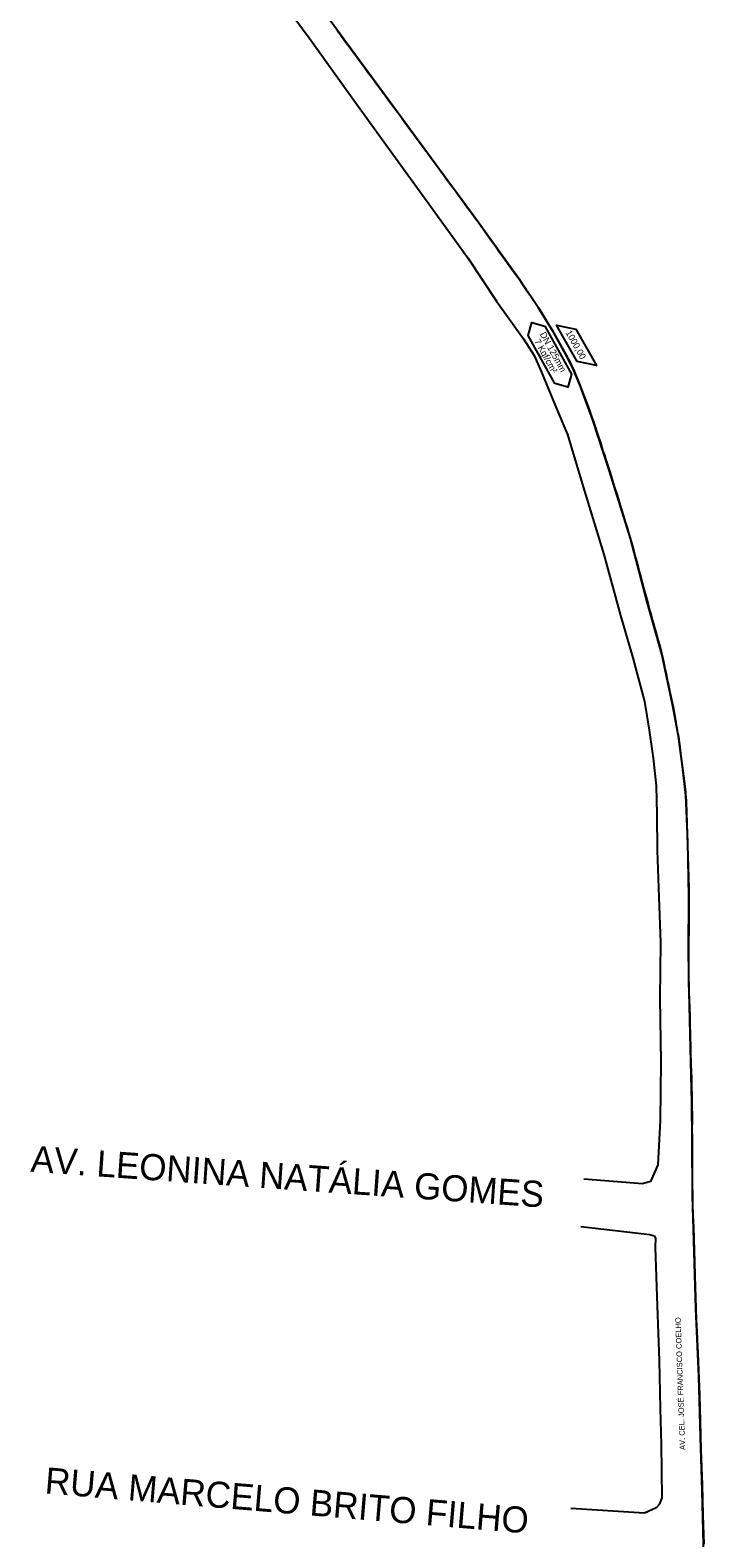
# Model space of a CAD drawing. Extents: x 325709 to 364434, y 7573432 to 7597073.
# Drawn here: x 363873.6 to 364028.4, y 7595480.5 to 7595826.9 of the extents above; entities that cross this region are included whole.
import ezdxf

# ---------------------------------------------------------------- set-up
doc = ezdxf.new("R2010")
doc.units = 0
for name, color, linetype in [('MEIO FIO', 7, 'Continuous'), ('QUADRO DE PI', 7, 'Continuous'), ('SIMBOLO', 7, 'Continuous'), ('TEXTO', 7, 'Continuous'), ('TUBO_PEAD_GN_125', 7, 'Continuous')]:
    doc.layers.add(name, color=color, linetype=linetype)

# ---------------------------------------------------------------- blocks, each defined once
blk = doc.blocks.new('POINT_DISPLAY')
blk.add_line((0, 0), (0, 0))

msp = doc.modelspace()

# ---------------------------------------------------------------- linework, layer by layer
at = {"layer": 'MEIO FIO'}
for points in [[(363926.73, 7595840.01), (363937.67, 7595825.14), (363948.36, 7595810.34), (363955.92, 7595799.83), (363964.21, 7595788.37), (363974.13, 7595774.58), (363980.78, 7595764.67), (363986.95, 7595756.04), (363989.43, 7595752.17), (363991.1, 7595748.34), (363994.32, 7595740.51), (363997.04, 7595733.99), (364000.64, 7595722.01), (364005.37, 7595706.42), (364009.2, 7595692.42), (364012.03, 7595682.72), (364014.77, 7595672.68), (364015.85, 7595666.11), (364016.76, 7595659.67), (364017.43, 7595653.3), (364017.6, 7595646.8), (364017.67, 7595638.43), (364018.01, 7595627.7), (364018.39, 7595617.32), (364018.25, 7595604.44), (364018.51, 7595589.91), (364018.37, 7595576.41), (364017.8, 7595566.26)], [(364028.38, 7595475.93), (364028.03, 7595491.29), (364027.6, 7595503.62), (364027.24, 7595517.6), (364026.53, 7595533.14), (364026.17, 7595546.26), (364025.74, 7595559.12), (364025.67, 7595571.84), (364025.66, 7595580.52), (364025.32, 7595593.06), (364025.01, 7595605.91), (364024.86, 7595615.22), (364024.94, 7595627.85), (364024.74, 7595640.45), (364024.23, 7595651.12), (364023.45, 7595657.76), (364022.53, 7595664.63), (364021.21, 7595671.97), (364018.73, 7595683.53), (364015.32, 7595695.84), (364011.51, 7595710.13), (364006.56, 7595726.09), (364002.91, 7595737.3), (364000.02, 7595745.06), (363998.35, 7595749.14), (363996.69, 7595752.37), (363993.83, 7595757.56), (363990.34, 7595763.2), (363985.82, 7595769.91), (363975.78, 7595783.85), (363966.6, 7595796.36), (363956.07, 7595810.68), (363946.26, 7595823.98), (363938.15, 7595835.18)], [(364017.8, 7595566.26), (364016.1, 7595562.4), (364014.32, 7595561.88), (364000.84, 7595562.97)], [(364000.1, 7595552.06), (364015.96, 7595550.22), (364016.96, 7595549.92), (364017.27, 7595549.41), (364017.17, 7595547.23), (364017.64, 7595533.8), (364018.13, 7595521.31), (364018.33, 7595510.25), (364018.54, 7595501.95), (364018.75, 7595489.7), (364018.23, 7595488.32), (364018.25, 7595488.32), (364017.42, 7595487.42), (364014.77, 7595486.16), (363997.82, 7595487.26)]]:
    msp.add_lwpolyline(points, dxfattribs=at)
at = {"layer": 'SIMBOLO'}
for points in [[(363991.85, 7595758.89), (363997.96, 7595747.85), (363997.11, 7595744.87), (363997.11, 7595744.87), (363994.14, 7595745.73), (363988.02, 7595756.77), (363988.88, 7595759.75), (363988.88, 7595759.75)], [(363999.3, 7595750.81), (363994.56, 7595759.17), (363998.98, 7595758.22), (364003.72, 7595749.86)]]:
    msp.add_lwpolyline(points, close=True, dxfattribs=at)
at = {"layer": 'TUBO_PEAD_GN_125'}
for points in [[(363944.13, 7595826.93), (363944.23, 7595826.79), (363944.79, 7595826.02), (363945.45, 7595825.09), (363946.04, 7595824.28), (363946.58, 7595823.55), (363947.24, 7595822.65), (363947.9, 7595821.76), (363948.54, 7595820.88), (363949.15, 7595820.06), (363949.81, 7595819.18), (363950.48, 7595818.26), (363951.14, 7595817.36), (363951.68, 7595816.62), (363952.29, 7595815.81), (363953.17, 7595814.6), (363953.75, 7595813.83), (363954.46, 7595812.86), (363955.06, 7595812.06), (363955.73, 7595811.14), (363956.32, 7595810.34), (363956.91, 7595809.54), (363957.77, 7595808.37), (363958.57, 7595807.28), (363959.36, 7595806.2), (363960.22, 7595805.03), (363960.83, 7595804.21), (363961.58, 7595803.19), (363962.29, 7595802.22), (363963, 7595801.25), (363963.71, 7595800.3), (363964.28, 7595799.52), (363964.93, 7595798.63), (363965.63, 7595797.68), (363966.4, 7595796.63), (363967.16, 7595795.59), (363967.88, 7595794.61), (363968.58, 7595793.67), (363969.29, 7595792.69), (363969.98, 7595791.75), (363970.75, 7595790.7), (363971.44, 7595789.77), (363972.24, 7595788.67), (363972.86, 7595787.83), (363973.7, 7595786.67), (363974.44, 7595785.67), (363975.14, 7595784.72), (363975.91, 7595783.68), (363976.5, 7595782.85), (363977.22, 7595781.86), (363977.8, 7595781.04), (363978.31, 7595780.33), (363978.88, 7595779.55), (363979.36, 7595778.86), (363980.05, 7595777.92), (363980.56, 7595777.2), (363981.24, 7595776.26), (363981.98, 7595775.24), (363982.61, 7595774.37), (363983.29, 7595773.41), (363984.44, 7595771.82), (363985.11, 7595770.88), (363985.87, 7595769.83), (363986.55, 7595768.83), (363987.17, 7595767.91), (363987.73, 7595767.07), (363988.44, 7595766.03), (363988.91, 7595765.32), (363989.02, 7595765.16)], [(363989.02, 7595765.16), (363989.02, 7595765.15), (363989.03, 7595765.13), (363989.05, 7595765.11), (363989.06, 7595765.09), (363989.07, 7595765.07), (363989.09, 7595765.05), (363989.1, 7595765.03), (363989.12, 7595765), (363989.14, 7595764.98), (363989.15, 7595764.96), (363989.17, 7595764.93), (363989.19, 7595764.91), (363989.2, 7595764.88), (363989.22, 7595764.86), (363989.24, 7595764.83), (363989.25, 7595764.81), (363989.26, 7595764.79), (363989.28, 7595764.77), (363989.3, 7595764.74), (363989.31, 7595764.72), (363989.33, 7595764.7), (363989.34, 7595764.68), (363989.36, 7595764.65), (363989.37, 7595764.63), (363989.39, 7595764.6), (363989.41, 7595764.58), (363989.43, 7595764.55), (363989.44, 7595764.53), (363989.46, 7595764.5), (363989.48, 7595764.48), (363989.49, 7595764.45), (363989.51, 7595764.43), (363989.52, 7595764.41), (363989.54, 7595764.38), (363989.56, 7595764.35), (363989.57, 7595764.33), (363989.59, 7595764.31), (363989.61, 7595764.28), (363989.63, 7595764.25), (363989.65, 7595764.23), (363989.66, 7595764.2), (363989.68, 7595764.17), (363989.7, 7595764.14), (363989.72, 7595764.12), (363989.73, 7595764.1), (363989.75, 7595764.07), (363989.77, 7595764.05), (363989.78, 7595764.02), (363989.8, 7595764), (363989.81, 7595763.97), (363989.83, 7595763.95), (363989.85, 7595763.93), (363989.86, 7595763.9), (363989.87, 7595763.89), (363989.88, 7595763.88), (363989.88, 7595763.87), (363989.89, 7595763.86), (363989.9, 7595763.85), (363989.9, 7595763.84), (363989.91, 7595763.83), (363989.92, 7595763.82), (363989.92, 7595763.81), (363989.93, 7595763.81), (363989.93, 7595763.8), (363989.94, 7595763.79), (363989.95, 7595763.78), (363989.95, 7595763.77), (363989.96, 7595763.76), (363989.96, 7595763.76), (363989.97, 7595763.75), (363989.97, 7595763.75), (363989.97, 7595763.74), (363989.98, 7595763.73), (363989.98, 7595763.73), (363989.98, 7595763.72), (363989.99, 7595763.72), (363989.99, 7595763.71), (363990, 7595763.7), (363990, 7595763.7), (363990.01, 7595763.69), (363990.01, 7595763.69), (363990.01, 7595763.68), (363990.02, 7595763.67), (363990.02, 7595763.67), (363990.02, 7595763.66), (363990.03, 7595763.66), (363990.03, 7595763.65), (363990.04, 7595763.64), (363990.04, 7595763.64), (363990.04, 7595763.63), (363990.05, 7595763.63), (363990.05, 7595763.62), (363990.06, 7595763.62), (363990.06, 7595763.61), (363990.06, 7595763.6), (363990.07, 7595763.6), (363990.07, 7595763.59), (363990.08, 7595763.58), (363990.08, 7595763.58), (363990.09, 7595763.57), (363990.09, 7595763.57), (363990.1, 7595763.56), (363990.1, 7595763.55), (363990.11, 7595763.54), (363990.11, 7595763.53), (363990.12, 7595763.52), (363990.13, 7595763.51), (363990.13, 7595763.5), (363990.14, 7595763.5), (363990.14, 7595763.49), (363990.15, 7595763.48), (363990.15, 7595763.47), (363990.16, 7595763.46), (363990.17, 7595763.45), (363990.17, 7595763.44), (363990.18, 7595763.43), (363990.19, 7595763.42), (363990.19, 7595763.42), (363990.2, 7595763.41), (363990.2, 7595763.4), (363990.21, 7595763.39), (363990.21, 7595763.38), (363990.22, 7595763.37), (363990.23, 7595763.36), (363990.23, 7595763.35), (363990.24, 7595763.34), (363990.24, 7595763.34), (363990.25, 7595763.33), (363990.26, 7595763.32), (363990.26, 7595763.31), (363990.27, 7595763.3), (363990.27, 7595763.29), (363990.28, 7595763.28), (363990.29, 7595763.27), (363990.3, 7595763.26), (363990.3, 7595763.25), (363990.31, 7595763.24), (363990.31, 7595763.23), (363990.32, 7595763.22), (363990.33, 7595763.21), (363990.33, 7595763.2), (363990.34, 7595763.2), (363990.34, 7595763.2), (363990.34, 7595763.19), (363990.35, 7595763.19), (363990.35, 7595763.18), (363990.36, 7595763.17), (363990.36, 7595763.16), (363990.37, 7595763.15), (363990.37, 7595763.14), (363990.38, 7595763.13), (363990.39, 7595763.12), (363990.39, 7595763.11), (363990.4, 7595763.1), (363990.4, 7595763.09), (363990.41, 7595763.08), (363990.41, 7595763.08), (363990.42, 7595763.07), (363990.42, 7595763.06), (363990.43, 7595763.05), (363990.43, 7595763.04), (363990.44, 7595763.04)], [(363990.44, 7595763.04), (363990.44, 7595763.04), (363990.44, 7595763.04), (363990.44, 7595763.03), (363991.52, 7595761.3), (363991.9, 7595760.67), (363992.3, 7595760.02), (363992.78, 7595759.26), (363993.21, 7595758.56), (363993.6, 7595757.93), (363994.03, 7595757.19), (363994.25, 7595756.79), (363996.38, 7595752.97), (363997.57, 7595750.7), (363998.29, 7595749.22), (363998.48, 7595748.84), (363998.74, 7595748.22), (363999.57, 7595746.13), (364000.31, 7595744.33), (364000.88, 7595742.73), (364001.55, 7595740.97), (364002.16, 7595739.34), (364002.76, 7595737.71), (364002.91, 7595737.29), (364003, 7595737.02), (364003.24, 7595736.27), (364003.49, 7595735.54), (364003.72, 7595734.81), (364003.94, 7595734.14), (364004.17, 7595733.43), (364004.45, 7595732.59), (364004.68, 7595731.88), (364004.84, 7595731.39), (364005.21, 7595730.22), (364005.53, 7595729.26), (364005.8, 7595728.45), (364006.19, 7595727.26), (364006.64, 7595725.87), (364007.07, 7595724.48), (364007.49, 7595723.11), (364007.95, 7595721.62), (364008.36, 7595720.28), (364008.74, 7595719.07), (364009.16, 7595717.72), (364009.54, 7595716.5), (364009.91, 7595715.29), (364010.33, 7595713.93), (364010.75, 7595712.58), (364011.09, 7595711.47), (364011.47, 7595710.24), (364011.83, 7595708.92), (364012.19, 7595707.55), (364012.55, 7595706.23), (364012.9, 7595704.92), (364013.27, 7595703.56), (364013.52, 7595702.55), (364013.89, 7595701.22), (364014.23, 7595699.95), (364014.54, 7595698.78), (364014.91, 7595697.4), (364015.26, 7595696.09), (364015.56, 7595694.99), (364015.91, 7595693.7), (364016.25, 7595692.51), (364016.58, 7595691.29)], [(364016.58, 7595691.3), (364016.73, 7595690.76), (364016.97, 7595689.9), (364017.32, 7595688.62), (364017.74, 7595687.13), (364018.16, 7595685.6), (364018.55, 7595684.18), (364018.73, 7595683.52), (364018.86, 7595682.91), (364019.18, 7595681.46), (364019.45, 7595680.2), (364019.69, 7595679.07), (364019.97, 7595677.77), (364020.25, 7595676.45), (364020.52, 7595675.2), (364020.81, 7595673.84), (364021.11, 7595672.48), (364021.38, 7595671.05), (364021.62, 7595669.7), (364021.8, 7595668.7), (364021.92, 7595668.01), (364022.06, 7595667.27), (364022.19, 7595666.53), (364022.25, 7595666.22), (364022.29, 7595665.96), (364022.35, 7595665.66), (364022.41, 7595665.32), (364022.46, 7595665.02), (364022.5, 7595664.78), (364022.54, 7595664.57), (364022.57, 7595664.35), (364022.6, 7595664.14), (364022.62, 7595663.95), (364022.64, 7595663.79), (364022.66, 7595663.63), (364022.69, 7595663.46), (364022.71, 7595663.3), (364022.72, 7595663.19), (364022.74, 7595663.08), (364022.76, 7595662.9), (364022.78, 7595662.74), (364022.81, 7595662.57), (364022.83, 7595662.38), (364022.85, 7595662.25), (364022.88, 7595662.03), (364022.9, 7595661.89), (364022.92, 7595661.71), (364022.94, 7595661.56), (364022.97, 7595661.35), (364023.84, 7595654.44), (364024.14, 7595651.88), (364024.19, 7595651.15), (364024.26, 7595651.02), (364024.3, 7595649.65), (364024.94, 7595629.68), (364024.87, 7595607.9), (364025.13, 7595600.54), (364025.15, 7595599.99), (364025.2, 7595598.11), (364025.25, 7595596.53), (364025.27, 7595595.58), (364025.27, 7595594.94), (364025.3, 7595594.13), (364025.34, 7595591.68), (364025.4, 7595589.95), (364025.42, 7595589.38), (364025.43, 7595588.77), (364025.45, 7595588.22), (364025.52, 7595585.59), (364025.65, 7595580.68), (364025.7, 7595576.49), (364025.66, 7595574.33), (364025.67, 7595572.44), (364025.67, 7595571.71), (364025.67, 7595571.08), (364025.67, 7595570.39), (364025.68, 7595569.74), (364025.68, 7595569.15), (364025.69, 7595568.5), (364025.69, 7595567.82), (364025.69, 7595567.18), (364025.7, 7595566.45), (364025.7, 7595565.78), (364025.71, 7595565.17), (364025.71, 7595564.55), (364025.71, 7595563.97), (364025.72, 7595563.33), (364025.72, 7595562.72), (364025.72, 7595562.07), (364025.73, 7595561.47), (364025.73, 7595560.83), (364025.74, 7595560.22), (364025.74, 7595559.59), (364025.74, 7595559.05), (364025.76, 7595558.39), (364025.78, 7595557.88), (364025.81, 7595557.19), (364025.88, 7595554.67), (364025.97, 7595551.94), (364026.07, 7595549.26), (364026.17, 7595546.46), (364026.24, 7595544.05), (364026.32, 7595540.71), (364026.65, 7595530.7), (364026.77, 7595527.91), (364026.86, 7595526.17), (364026.92, 7595524.52), (364027.02, 7595523.03), (364027.19, 7595518.95), (364027.36, 7595513.31), (364027.51, 7595507.34), (364027.72, 7595500.78), (364028.01, 7595492.79), (364028.18, 7595485.75), (364028.37, 7595479.11)]]:
    msp.add_lwpolyline(points, dxfattribs=at)

# ---------------------------------------------------------------- block references
at = {"layer": 'QUADRO DE PI'}
msp.add_blockref('POINT_DISPLAY', (364023.26, 7595657.66), dxfattribs=at)

# ---------------------------------------------------------------- texts
at = {"layer": 'TEXTO'}
for s, height, rotation, p in [('DN 125mm', 1.5, 298.9663, (363990.65, 7595757.07)), ('1000,00', 1.5, 299.5721, (363996.55, 7595757.44)), ('7 Kgf/cm²', 1.5, 298.9663, (363989.36, 7595755.44)), ('AV. LEONINA NATÁLIA GOMES', 6, 356, (363873.58, 7595564.66)), ('AV. CEL. JOSÉ FRANCISCO COELHO', 1.25, 92, (364024.11, 7595500.74)), ('RUA MARCELO BRITO FILHO', 6, 355.237, (363876.82, 7595490.77))]:
    msp.add_text(s, height=height, rotation=rotation, dxfattribs=at).set_placement(p)

doc.saveas('drawing.dxf')
